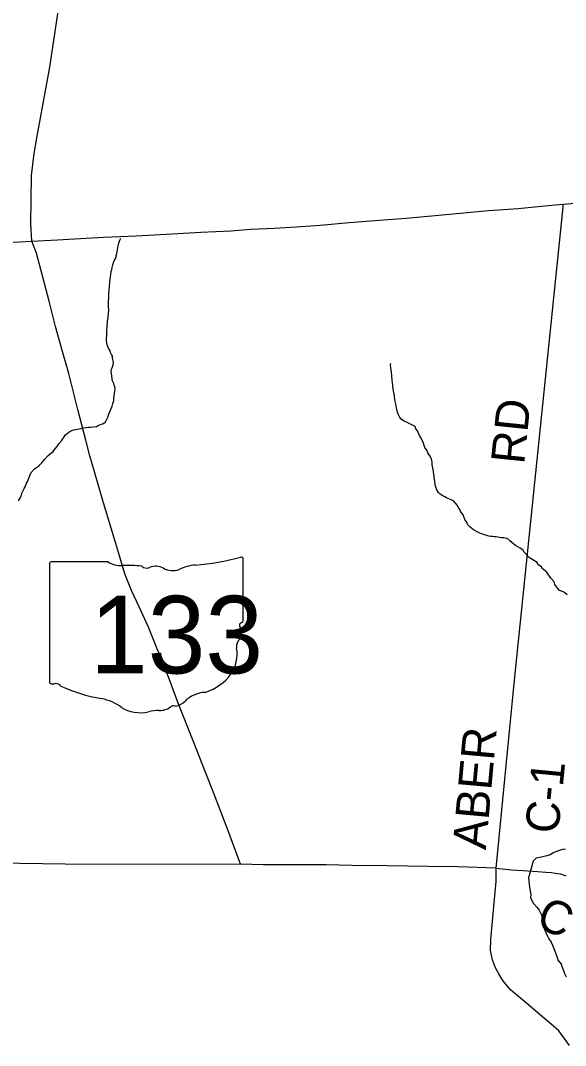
# Model space of a CAD drawing. Extents: x 1310247 to 1664935, y 235267 to 584339.
# Drawn here: x 1523312 to 1528203, y 410287 to 419479 of the extents above; entities that cross this region are included whole.
import ezdxf

# ---------------------------------------------------------------- set-up
doc = ezdxf.new("R2010")
doc.units = 0
for name, color, linetype in [('GM_X_County_Road', 7, 'Continuous'), ('GM_X_County_Road_Text', 7, 'Continuous'), ('GM_X_Minor_River', 7, 'Continuous'), ('GM_X_State_Location', 7, 'Continuous'), ('GM_X_State_Route', 7, 'Continuous'), ('GM_X_State_Shield', 7, 'Continuous'), ('GM_X_Township_Road', 7, 'Continuous'), ('GM_X_US_Route', 7, 'Continuous')]:
    doc.layers.add(name, color=color, linetype=linetype)

msp = doc.modelspace()

# ---------------------------------------------------------------- linework, layer by layer
at = {"layer": 'GM_X_County_Road'}
for points in [[(1527581.9, 411877.5), (1527743.8, 413564.6), (1528181.4, 417804.7), (1528181.3, 417831.4)], [(1527581.9, 411877.5), (1527717, 411863.7), (1527819, 411857.9), (1527953, 411846.2), (1528025, 411840.4), (1528077, 411838.4), (1528111, 411832.5), (1528157, 411826.6), (1528207, 411808.7)]]:
    msp.add_lwpolyline(points, dxfattribs=at)
at = {"layer": 'GM_X_Minor_River'}
for points in [[(1524171.5, 417373.2), (1524177.8, 417391.1), (1524180.1, 417407.1), (1524182.4, 417423.1), (1524188.9, 417457.1), (1524195.4, 417483.1), (1524203.8, 417509), (1524212.1, 417526.9)], [(1523293.8, 415172.2), (1523312.3, 415202), (1523318.5, 415215.9), (1523327, 415245.8), (1523345.7, 415283.6), (1523353.9, 415297.5), (1523364.5, 415329.4), (1523376.8, 415349.3), (1523383.1, 415367.2), (1523393.5, 415389.1), (1523399.8, 415405), (1523408.1, 415427), (1523434.7, 415456.6), (1523450.8, 415466.3), (1523473.1, 415480), (1523485.3, 415493.8), (1523503.7, 415513.5), (1523528.2, 415543.2), (1523560.8, 415578.8), (1523579.1, 415592.5), (1523605.5, 415614.1), (1523619.8, 415633.9), (1523640.2, 415657.6), (1523656.6, 415681.4), (1523679.1, 415709.1), (1523691.5, 415728.9), (1523703.8, 415744.8), (1523716.1, 415764.6), (1523744.5, 415788.2), (1523764.7, 415797.9), (1523790.9, 415809.4), (1523839.1, 415816.6), (1523857.2, 415820.3), (1523873.3, 415826.1), (1523903.4, 415829.6), (1523921.4, 415833.3), (1523941.4, 415832.9), (1523993.6, 415838), (1524007.7, 415845.8), (1524029.9, 415855.5), (1524058.1, 415865), (1524074.4, 415880.8), (1524086.8, 415902.6), (1524095.1, 415920.5), (1524107.7, 415958.4), (1524134.8, 416020.1), (1524141.2, 416044.1), (1524149.7, 416072), (1524150.1, 416098.1), (1524152.4, 416114.1), (1524159.1, 416156.1), (1524161.4, 416178.1), (1524157.7, 416194.2), (1524152, 416210.3), (1524150.2, 416224.4), (1524138.6, 416246.7), (1524134.8, 416262.8), (1524131.4, 416296.9), (1524127.7, 416313), (1524126.1, 416335.1), (1524128.3, 416349.1), (1524138.7, 416373), (1524143, 416391), (1524145.4, 416413), (1524138, 416453.2), (1524136.3, 416469.3), (1524128.5, 416483.5), (1524120.8, 416501.7), (1524117.1, 416515.8), (1524101.5, 416540.1), (1524090, 416570.4), (1524084.6, 416608.6), (1524082.9, 416626.7), (1524085.4, 416654.7), (1524088, 416688.8), (1524090.8, 416738.8), (1524093.5, 416778.9), (1524098.1, 416818.9), (1524102.7, 416855), (1524103.3, 416887), (1524101.7, 416909.1), (1524102.5, 416957.2), (1524105.1, 416993.3), (1524105.6, 417027.4), (1524108.3, 417063.4), (1524110.7, 417089.5), (1524113.4, 417131.5), (1524127, 417227.6), (1524131.3, 417245.5), (1524133.6, 417263.5), (1524140.1, 417289.5), (1524150.6, 417317.4), (1524169.2, 417353.2), (1524171.5, 417373.2)], [(1528218.2, 414329.4), (1528192.5, 414349.9), (1528166.7, 414360.4), (1528148.8, 414368.7), (1528131.1, 414387.1), (1528121.3, 414401.3), (1528107.6, 414421.6), (1528102, 414443.8), (1528070.6, 414478.4), (1528031.5, 414535.2), (1527994, 414565.9), (1527988.2, 414580.1), (1527954.5, 414600.7), (1527948.8, 414618.9), (1527911.1, 414641.6), (1527877.5, 414664.2), (1527848, 414696.8), (1527832.2, 414711.1), (1527818.6, 414731.4), (1527794.8, 414747.9), (1527753.2, 414770.6), (1527737.4, 414787), (1527703.8, 414813.6), (1527684.1, 414830), (1527648.2, 414840.6), (1527628.2, 414841), (1527576.3, 414847.9), (1527562.3, 414848.1), (1527548.3, 414850.4), (1527532.3, 414852.7), (1527514.4, 414855), (1527496.4, 414861.3), (1527476.5, 414865.7), (1527456.6, 414872), (1527440.7, 414878.3), (1527420.8, 414886.7), (1527377.2, 414911.5), (1527361.4, 414923.8), (1527341.6, 414940.2), (1527323.9, 414958.5), (1527320.2, 414974.6), (1527300.6, 415003), (1527283.3, 415045.5), (1527261.8, 415075.9), (1527258.1, 415092), (1527238.4, 415114.4), (1527234.7, 415128.5), (1527215, 415150.9), (1527197.4, 415171.3), (1527175.5, 415181.7), (1527149.7, 415192.2), (1527133.8, 415198.5), (1527119.9, 415206.7), (1527102, 415215), (1527078.3, 415231.5), (1527062.5, 415245.8), (1527048.9, 415270.1), (1527037.4, 415302.4), (1527026.4, 415364.8), (1527013.9, 415451.2), (1527006.6, 415495.5), (1527005, 415517.5), (1526999.5, 415547.7), (1526984, 415576.1), (1526966.4, 415602.4), (1526962.7, 415620.5), (1526941.1, 415649), (1526933.4, 415667.2), (1526924, 415703.4), (1526900.7, 415741.9), (1526892.9, 415758.1), (1526875.6, 415800.5), (1526859.9, 415816.8), (1526852.3, 415839), (1526828.4, 415851.5), (1526804.6, 415861.9), (1526788.7, 415870.2), (1526749, 415889), (1526729.2, 415903.3), (1526717.4, 415917.6), (1526703.9, 415943.9), (1526694.3, 415968.1), (1526684.9, 416004.4), (1526679.5, 416040.6), (1526672.1, 416078.8), (1526668.6, 416108.9), (1526663.2, 416143.1), (1526657.7, 416173.3), (1526652.2, 416205.5), (1526647, 416253.7), (1526643.7, 416291.9), (1526640.2, 416324), (1526634.9, 416364.2), (1526633.3, 416388.3), (1526635.5, 416402.3)], [(1528203.2, 412048.8), (1528174.9, 412043.5), (1528132.3, 412028.5), (1528097.9, 412017.3), (1528065.2, 411998.1), (1528034.8, 411988.8), (1527998.4, 411979.7), (1527970.1, 411974.4), (1527939.8, 411967.1), (1527913, 411939.7), (1527871.1, 411792.1), (1527877.6, 411733.7), (1527878.9, 411705.6), (1527886.2, 411675.3), (1527891.3, 411641), (1527888.7, 411615), (1527900.1, 411588.5), (1527915.5, 411562), (1527944.8, 411529.2), (1527966.2, 411500.5), (1527985.3, 411463.9), (1527992.6, 411433.6), (1527993.8, 411399.4), (1527995.1, 411373.3), (1528025.4, 411300.2), (1528038.8, 411273.8), (1528054.1, 411243.2), (1528073.4, 411212.6), (1528086.8, 411186.2), (1528098.2, 411157.8), (1528113.3, 411119.2), (1528122.7, 411092.9), (1528137.6, 411048.3), (1528162.9, 411015.6), (1528172.3, 410989.2), (1528185.6, 410958.8), (1528195, 410932.4), (1528208.3, 410902)]]:
    msp.add_lwpolyline(points, dxfattribs=at)
at = {"layer": 'GM_X_State_Route'}
for points in [[(1523413.2, 417500.1), (1523405.2, 417655.3), (1523406.3, 417871.6), (1523409.4, 418087.8), (1523434.2, 418285.6), (1523461.2, 418442.2), (1523499.6, 418652.7), (1523576.6, 419062.1), (1523621.6, 419380.4), (1523678.1, 419743.6)], [(1528240, 410287.2), (1528141.7, 410418.3), (1528072.9, 410477.2), (1527996.5, 410542.8), (1527833.7, 410682.6), (1527709.2, 410785.3), (1527639.3, 410870.4), (1527604.3, 410929.4), (1527573.7, 410985.1), (1527546.4, 411054), (1527529, 411138.1), (1527532.2, 411238.5), (1527563.3, 411566.2), (1527581.9, 411758.5), (1527581.9, 411877.5), (1527237.9, 411888.4), (1526967, 411892.8), (1526603.2, 411898.3), (1526287.6, 411901.5), (1526055, 411908.1), (1525743.7, 411907), (1525489.2, 411905.9), (1525286.5, 411913), (1525173.2, 412222.4), (1525042.9, 412555.3), (1524974.2, 412730.6), (1524866.4, 413003.1), (1524727.8, 413357.3), (1524636.6, 413597.8), (1524461.3, 414038.5), (1524378.3, 414219.8), (1524307.2, 414366.7), (1524249.2, 414518.3), (1524214.8, 414626.1), (1524184, 414730.4), (1524126, 414927.1), (1524057.3, 415153.3), (1523975.5, 415432.9), (1523934.1, 415576.3), (1523897.3, 415714.9), (1523827.4, 415992.1), (1523744.5, 416313.2), (1523688.8, 416509.8), (1523627.2, 416736.1), (1523569.2, 416962.4), (1523512.3, 417178), (1523454.2, 417392.4), (1523413.2, 417500.1)]]:
    msp.add_lwpolyline(points, dxfattribs=at)
at = {"layer": 'GM_X_State_Shield'}
for p, q in [((1523571, 414605.8), (1523571, 413549.2)), ((1524097.8, 414624), (1523588.1, 414624)), ((1525311.2, 414097.4), (1525311.2, 414650.2)), ((1525311, 414097.6), (1525311.2, 414097.4))]:
    msp.add_line(p, q, dxfattribs=at)
for centre, major_axis, start_param, end_param in [((1524691.3, 416064.5), (1845.5, 0), 4.814394, 5.042369), ((1525291.9, 414652.5), (19.4, 0), 6.141152, 7.989035), ((1523590.9, 414608.1), (20.2, 0), 1.712693, 3.28349), ((1524219.1, 414746.7), (195.5, 0), 4.042523, 4.731795), ((1524284, 414030.8), (702, 0), 1.404758, 1.657858), ((1524443.3, 414613.5), (56.4, 0), 3.836095, 5.185415), ((1524526.1, 414491.4), (117.3, 0), 0.950623, 2.079405), ((1524677.5, 414658.9), (141.1, 0), 4.081561, 5.145723), ((1524926.7, 414301.3), (371.3, 0), 1.699011, 2.107814), ((1525306.7, 414056.9), (30, 0), 1.883978, 3.671073), ((1525116, 413987), (180, 0), 5.934695, 6.695948), ((1525290.5, 414095.3), (20.7, 0), 5.05454, 6.418171), ((1525380.6, 413866.1), (130.9, 0), 2.387724, 3.262537), ((1524794.7, 413795.8), (461.6, 0), 5.101752, 6.440018), ((1523591.1, 413546.9), (20.3, 0), 3.00124, 4.508301), ((1523594.2, 413655), (155.2, 0), 4.665946, 4.897461), ((1523626, 413488.2), (56, 0), 0.519207, 1.627899), ((1524332.6, 414437.6), (1332.7, 0), 4.195997, 4.488961), ((1523935.2, 413074.5), (417, 0), 0.823519, 1.323587), ((1524669, 413446.8), (149.1, 0), 4.937069, 5.64225), ((1524989.3, 413252.5), (252.8, 0), 1.647645, 2.488434), ((1524386.2, 413483), (264.6, 0), 4.026481, 4.996735), ((1524539.1, 413117.6), (217.4, 0), 1.495662, 1.94098), ((1524558.4, 413403.8), (141, 0), 4.691044, 5.507374), ((1524685.9, 413301.5), (39.7, 0), 1.147584, 2.315152)]:
    msp.add_ellipse(centre, major_axis=major_axis, ratio=0.8, start_param=start_param, end_param=end_param, dxfattribs=at)
at = {"layer": 'GM_X_Township_Road'}
msp.add_lwpolyline([(1522726.3, 411924.3), (1523096, 411925.2), (1523713.9, 411916.6), (1525286.5, 411913)], dxfattribs=at)
at = {"layer": 'GM_X_US_Route'}
msp.add_lwpolyline([(1523192.1, 417487.6), (1523413.2, 417500.1), (1523645.2, 417513.3), (1524057.3, 417536), (1524349.7, 417548.2), (1524671.9, 417564.8), (1524929.5, 417580.5), (1525198.4, 417593.6), (1525379.1, 417606.7), (1525587.8, 417615.4), (1525787.7, 417629.4), (1526002.5, 417645.1), (1526260, 417666.9), (1526531.5, 417688.8), (1526772.5, 417707.1), (1527001.2, 417728.1), (1527257.9, 417752.5), (1527512.9, 417774.4), (1527777.4, 417793.6), (1528046.3, 417818.9), (1528181.3, 417831.4), (1528541.3, 417861.7)], dxfattribs=at)

# ---------------------------------------------------------------- texts
at = {"layer": 'GM_X_County_Road_Text'}
for s, rotation, p in [('RD', 84.09526, (1527831.2, 415493.5)), ('ABER', 84.82883, (1527487.9, 412038.1)), ('C-1', 84.47183, (1528138.1, 412180)), ('C', 337.0556, (1527923.9, 411355.3))]:
    msp.add_text(s, height=300, rotation=rotation, dxfattribs=at).set_placement(p)
at = {"layer": 'GM_X_State_Location'}
for s in ['s', 'r']:
    msp.add_text(s, height=1, dxfattribs=at).set_placement((1524421.5, 414007.2))
msp.add_text('133', height=1, rotation=0.00001, dxfattribs=at).set_placement((1524068.5, 413934.5))
at = {"layer": 'GM_X_State_Shield'}
msp.add_text('133', height=696.1, dxfattribs=at).set_placement((1523935.8, 413623.7))

doc.saveas('drawing.dxf')
